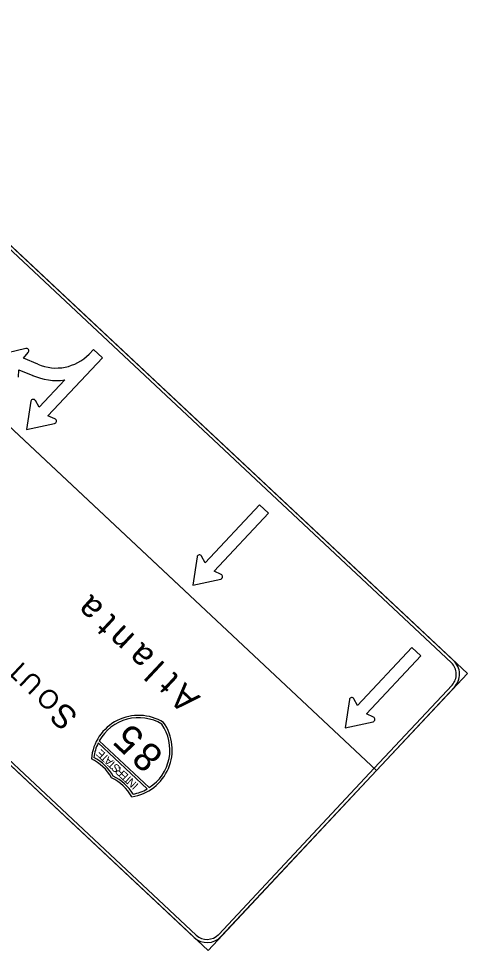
# Model space of a CAD drawing. Extents: x 1581789 to 1622364, y 1043167 to 1103486.
# Drawn here: x 1616544.5 to 1616639.1, y 1100631.4 to 1100827.9 of the extents above; entities that cross this region are included whole.
import ezdxf

# ---------------------------------------------------------------- set-up
doc = ezdxf.new("R2010")
doc.units = 0
doc.layers.add('RD_PD_PatLn2', color=7, linetype='Continuous')

msp = doc.modelspace()

# ---------------------------------------------------------------- linework, layer by layer
at = {"layer": 'RD_PD_PatLn2'}
for p, q in [((1616545.98, 1100758.32), (1616540.1, 1100756.93)), ((1616560.26, 1100758.12), (1616559.31, 1100757.1)), ((1616559.31, 1100757.1), (1616560.25, 1100758.11)), ((1616562.14, 1100756.35), (1616560.26, 1100758.12)), ((1616545.46, 1100756.24), (1616546.48, 1100757.47)), ((1616548.53, 1100754.98), (1616545.46, 1100756.24)), ((1616550.65, 1100744.13), (1616562.14, 1100756.35)), ((1616544.46, 1100752.23), (1616544.53, 1100753.83)), ((1616544.53, 1100753.83), (1616547.42, 1100752.62)), ((1616554.17, 1100751.68), (1616548.76, 1100745.9)), ((1616547.03, 1100747.17), (1616546.14, 1100741.2)), ((1616548.76, 1100745.9), (1616548, 1100747.32)), ((1616552.12, 1100743.46), (1616550.65, 1100744.13)), ((1616546.14, 1100741.2), (1616552.03, 1100742.48)), ((1616561.23, 1100675.12), (1616571.57, 1100665.43)), ((1616572.01, 1100665.7), (1616561.47, 1100675.57))]:
    msp.add_line(p, q, dxfattribs=at)
for points in [[(1616639.07, 1100689.78), (1616491.64, 1100827.86), (1616472.5, 1100807.43), (1616619.93, 1100669.34), (1616639.07, 1100689.78), (1616639.07, 1100689.78)], [(1616635.7, 1100692.03), (1616494.1, 1100824.64)], [(1616494.56, 1100825.13), (1616636.16, 1100692.52)], [(1616619.93, 1100669.34), (1616541.11, 1100743.17), (1616505.56, 1100705.22), (1616584.39, 1100631.39), (1616619.93, 1100669.34), (1616619.93, 1100669.34)], [(1616583.81, 1100713.09), (1616595.27, 1100725.32), (1616595.27, 1100725.32)], [(1616595.27, 1100725.32), (1616597.16, 1100723.56), (1616585.7, 1100711.32)], [(1616583.81, 1100713.09), (1616583.05, 1100714.5)], [(1616582.08, 1100714.35), (1616581.18, 1100708.38), (1616581.18, 1100708.38)], [(1616587.16, 1100710.65), (1616585.7, 1100711.32)], [(1616581.18, 1100708.38), (1616587.07, 1100709.68)], [(1616581.47, 1100634.13), (1616505.56, 1100705.22), (1616506.02, 1100705.7), (1616506.02, 1100705.7)], [(1616506.02, 1100705.7), (1616581.92, 1100634.61)], [(1616615.93, 1100683.01), (1616627.39, 1100695.25), (1616627.39, 1100695.25)], [(1616627.39, 1100695.25), (1616629.27, 1100693.48), (1616617.81, 1100681.24)], [(1616619.45, 1100669.8), (1616635.85, 1100687.32)], [(1616636.34, 1100686.86), (1616619.93, 1100669.34), (1616619.45, 1100669.8), (1616619.45, 1100669.8)], [(1616614.19, 1100684.27), (1616613.29, 1100678.31), (1616613.29, 1100678.31)], [(1616615.93, 1100683.01), (1616615.16, 1100684.42)], [(1616619.27, 1100680.58), (1616617.81, 1100681.24)], [(1616613.29, 1100678.31), (1616619.19, 1100679.6)], [(1616586.64, 1100634.77), (1616619.45, 1100669.8), (1616619.93, 1100669.34), (1616587.12, 1100634.31)]]:
    msp.add_lwpolyline(points, dxfattribs=at)
for centre, radius, start, end in [((1616546.08, 1100757.81), 0.523, 320.2787, 101.1943), ((1616552.36, 1100763.95), 9.76, 246.8851, 315.4309), ((1616552.43, 1100763.94), 12.38, 246.0927, 278.0752), ((1616547.54, 1100747.07), 0.521, 28.2229, 168.9815), ((1616551.9, 1100742.99), 0.522, 284.7714, 65.5305), ((1616582.59, 1100714.25), 0.521, 28.2923, 169.0846), ((1616586.94, 1100710.18), 0.521, 284.6677, 65.46), ((1616633.42, 1100689.6), 3.33, 316.8759, 46.8762), ((1616633.42, 1100689.6), 4, 316.8759, 46.8762), ((1616614.71, 1100684.17), 0.521, 28.2923, 169.0846), ((1616569.76, 1100670.94), 10, 58.4132, 175.2072), ((1616569.77, 1100670.95), 9.5, 59.0137, 150.86), ((1616566.84, 1100673.67), 10, 278.5451, 35.3391), ((1616566.85, 1100673.68), 9.5, 302.8918, 34.7386), ((1616619.05, 1100680.1), 0.521, 284.6677, 65.46), ((1616569.76, 1100670.94), 9.5, 153.9255, 173.1989), ((1616555.39, 1100662.8), 10, 29.8851, 63.8672), ((1616555.36, 1100662.82), 10.5, 30.497, 61.7381), ((1616559.66, 1100658.8), 10, 29.8851, 63.8672), ((1616559.68, 1100658.77), 10.5, 32.0142, 63.2553), ((1616566.84, 1100673.67), 9.5, 280.5533, 299.8264), ((1616584.2, 1100637.04), 4, 226.8763, 316.8759), ((1616584.2, 1100637.04), 3.33, 226.8763, 316.8759)]:
    msp.add_arc(centre, radius, start, end, dxfattribs=at)

# ---------------------------------------------------------------- texts
for s, height, p in [('a', 5.33, (1616562.6, 1100703.86)), ('t', 5.33, (1616565.46, 1100701.19)), ('n', 5.33, (1616569.22, 1100697.66)), ('a', 5.33, (1616573.35, 1100693.79)), ('T', 4, (1616546.74, 1100690.86)), ('l', 5.33, (1616575.53, 1100691.75)), ('U', 4, (1616549.87, 1100687.92)), ('t', 5.33, (1616578.61, 1100688.87)), ('A', 5.33, (1616582.94, 1100684.81)), ('O', 4, (1616553.64, 1100684.4)), ('S', 5, (1616557.26, 1100681)), ('5', 6, (1616571.3, 1100676.53)), ('E', 1.67, (1616562.87, 1100672.9)), ('8', 6, (1616575.27, 1100672.82)), ('T', 1.67, (1616563.68, 1100672.13)), ('A', 1.67, (1616564.51, 1100671.36)), ('T', 1.67, (1616565.19, 1100670.72)), ('S', 1.67, (1616566.06, 1100669.91)), ('R', 1.67, (1616566.93, 1100669.09)), ('E', 1.67, (1616567.74, 1100668.33)), ('T', 1.67, (1616568.56, 1100667.57)), ('N', 1.67, (1616569.43, 1100666.75)), ('I', 1.67, (1616569.86, 1100666.35))]:
    msp.add_text(s, height=height, rotation=136.8761, dxfattribs=at).set_placement(p)

doc.saveas('drawing.dxf')
